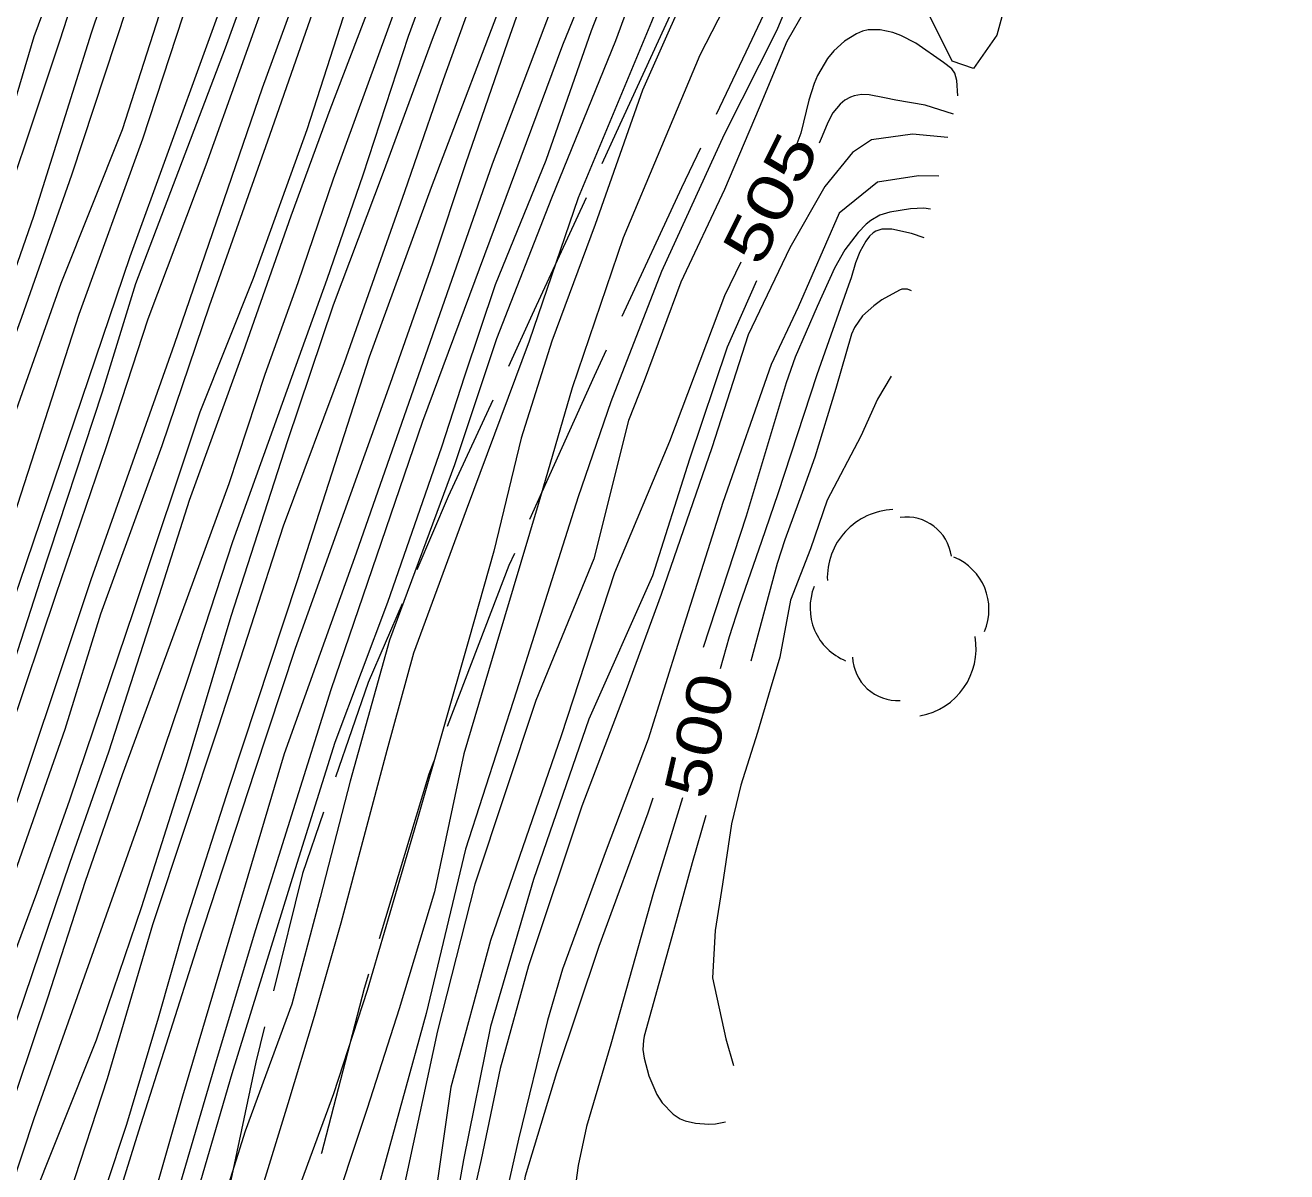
# Model space of a CAD drawing. Extents: x 2361284 to 2366480, y 6976556 to 6985346.
# Drawn here: x 2364673.3 to 2364809.2, y 6978534.7 to 6978658.2 of the extents above; entities that cross this region are included whole.
import ezdxf
from ezdxf.enums import TextEntityAlignment as Align

# ---------------------------------------------------------------- set-up
doc = ezdxf.new("R2010")
doc.units = 0
doc.header["$LTSCALE"] = 1.9
for name, color, linetype, lineweight in [('12', 7, 'Continuous', 13), ('13', 7, 'Continuous', 13), ('15', 7, 'Continuous', 13), ('16', 7, 'Continuous', 13)]:
    doc.layers.add(name, color=color, linetype=linetype, lineweight=lineweight)

msp = doc.modelspace()

# ---------------------------------------------------------------- linework, layer by layer
at = {"layer": '12'}
for points in [[(2364739.882, 6978785.897), (2364735.76, 6978773.437), (2364731.042, 6978758.501), (2364728.197, 6978749.574), (2364724.45, 6978737.617), (2364720.107, 6978725.255), (2364716.425, 6978713.93), (2364712.273, 6978699.439), (2364709.086, 6978689.639), (2364704.458, 6978677.874), (2364700.005, 6978663.371), (2364692.757, 6978643.08), (2364686.505, 6978626.52), (2364681.987, 6978612.657), (2364676.607, 6978596.865), (2364666.598, 6978567.158), (2364659.861, 6978545.783), (2364652.776, 6978526.205), (2364647.202, 6978505.57), (2364640.739, 6978480.637), (2364635.649, 6978461.718), (2364630.236, 6978439.886), (2364626.096, 6978420.974), (2364622.124, 6978401.116)], [(2364796.548, 6978784.556), (2364794.653, 6978774.627), (2364790.352, 6978767.296), (2364786.6, 6978758.959), (2364783.164, 6978752.236), (2364778.987, 6978743.447), (2364774.955, 6978737.407), (2364770.649, 6978729.636), (2364765.669, 6978719.089), (2364761.169, 6978709.555), (2364757.963, 6978701.754), (2364752.776, 6978688.734), (2364746.762, 6978673.446), (2364740.733, 6978658.528), (2364732.853, 6978639.581), (2364727.559, 6978624.16), (2364720.792, 6978605.945), (2364715.108, 6978590.56), (2364712.258, 6978580.083), (2364707.304, 6978561.484), (2364704.43, 6978551.447), (2364701.589, 6978542.02), (2364696.233, 6978524.658)], [(2364768.542, 6978777.779), (2364764.684, 6978766.972), (2364761.588, 6978758.021), (2364756.795, 6978746.726), (2364751.809, 6978733.647), (2364748.434, 6978722.625), (2364743.878, 6978708.63), (2364739.132, 6978694.385), (2364735.409, 6978683.149), (2364729.264, 6978667.829), (2364725.253, 6978656.351), (2364720.728, 6978643.236), (2364717.159, 6978632.533), (2364712.612, 6978619.578), (2364705.617, 6978600.081), (2364702.363, 6978591.069), (2364698.008, 6978577.797), (2364691.885, 6978559.177), (2364685.486, 6978539.076), (2364679.878, 6978520.962)], [(2364722.056, 6978777.017), (2364718.871, 6978766.916), (2364713.193, 6978748.811), (2364710.275, 6978740.243), (2364704.334, 6978723.455), (2364699.237, 6978707.356), (2364694.246, 6978690.508), (2364687.128, 6978669.308), (2364684.236, 6978660.081), (2364678.277, 6978642.023), (2364672.902, 6978626.701), (2364665.407, 6978606.08), (2364660.247, 6978590.409), (2364653.383, 6978568.593), (2364648.092, 6978553.932), (2364641.262, 6978531.855), (2364636.145, 6978514.685), (2364629.76, 6978494.144), (2364623.243, 6978471.76), (2364619.929, 6978459.459), (2364615.948, 6978443.839), (2364612.675, 6978428.297), (2364610.101, 6978414.013), (2364608.711, 6978407.56)], [(2364752.014, 6978773.082), (2364747.621, 6978761.849), (2364744.004, 6978753.224), (2364741.003, 6978744.746), (2364737.372, 6978734.35), (2364733.669, 6978723.065), (2364730.996, 6978713.948), (2364727.217, 6978701.172), (2364721.831, 6978682.81), (2364716.097, 6978668.523), (2364713.587, 6978661.1), (2364706.483, 6978641.571), (2364702.669, 6978630.425), (2364699.122, 6978620.55), (2364695.213, 6978608.793), (2364690.214, 6978595.054), (2364683.751, 6978577.472), (2364679.761, 6978565.953), (2364675.719, 6978553.394), (2364670.856, 6978538.966), (2364665.373, 6978522.405)], [(2364773.75, 6978650.572), (2364773.614, 6978652.204), (2364773.408, 6978653.009), (2364773.101, 6978653.473), (2364772.187, 6978654.167), (2364769.227, 6978656.219), (2364767.597, 6978657.063), (2364766.72, 6978657.387), (2364765.387, 6978657.68), (2364764.093, 6978657.664), (2364763.484, 6978657.514), (2364762.81, 6978657.237), (2364761.536, 6978656.445), (2364760.389, 6978655.393), (2364759.714, 6978654.579), (2364758.629, 6978652.768), (2364758.26, 6978651.889), (2364757.705, 6978650.101), (2364756.812, 6978646.524), (2364756.184, 6978644.803)], [(2364770.097, 6978635.266), (2364768.732, 6978635.743), (2364766.618, 6978636.201), (2364765.557, 6978636.194), (2364764.914, 6978635.999), (2364764.623, 6978635.827), (2364764.234, 6978635.461), (2364763.818, 6978634.899), (2364763.184, 6978633.748), (2364762.731, 6978632.57), (2364762.239, 6978630.973), (2364761.974, 6978630.169), (2364758.565, 6978620.505), (2364754.347, 6978607.705), (2364752.591, 6978602.576), (2364750.236, 6978595.742), (2364749.123, 6978592.304), (2364748.126, 6978588.854)], [(2364750.359, 6978632.669), (2364748.604, 6978629.042), (2364742.684, 6978613.334), (2364736.777, 6978599.207), (2364731.034, 6978581.641), (2364723.423, 6978559.607), (2364719.142, 6978543.817), (2364717.643, 6978533.281), (2364713.596, 6978516.152), (2364707.687, 6978496.026), (2364707.136, 6978484.479), (2364708.384, 6978478.43), (2364710.15, 6978472.516), (2364714.733, 6978470.18), (2364718.619, 6978469.487), (2364721.379, 6978467.494)], [(2364744.069, 6978574.975), (2364740.975, 6978564.775), (2364736.359, 6978548.471), (2364733.744, 6978539.585), (2364732.854, 6978535.386), (2364732.338, 6978531.741), (2364732.664, 6978526.975), (2364733.366, 6978525.641), (2364736.304, 6978521.639), (2364737.777, 6978521.363), (2364741.247, 6978524.596), (2364747.606, 6978531.046)]]:
    msp.add_lwpolyline(points, dxfattribs=at)
at = {"layer": '13'}
for points in [[(2364789.408, 6978829.791), (2364788.486, 6978824.751), (2364786.395, 6978814.16), (2364783.991, 6978805.107), (2364781.691, 6978796.685), (2364778.198, 6978785.481), (2364772.723, 6978771.208), (2364768.907, 6978760.391), (2364763.578, 6978745.38), (2364758.345, 6978730.949), (2364753.079, 6978715.778), (2364749.137, 6978704.42), (2364744.587, 6978690.816), (2364738.984, 6978675.232), (2364731.167, 6978656.007), (2364716.101, 6978615.491), (2364706.215, 6978586.616), (2364698.11, 6978560.777), (2364693.874, 6978546.647), (2364685.438, 6978517.895), (2364676.145, 6978483.424), (2364665.945, 6978443.334), (2364659.018, 6978416.797), (2364652.064, 6978391.79)], [(2364738.897, 6978800.098), (2364737.742, 6978795.397), (2364733.782, 6978782.738), (2364729.852, 6978771.161), (2364723.953, 6978755.183), (2364718.899, 6978739.735), (2364715.661, 6978728.063), (2364712.018, 6978715.718), (2364706.049, 6978695.6), (2364696.937, 6978667.301), (2364684.571, 6978633.213), (2364672.673, 6978598.147), (2364651.731, 6978537.284), (2364641.983, 6978506.55), (2364634.778, 6978479.741), (2364625.292, 6978438.199), (2364617.007, 6978399.727), (2364611.542, 6978376.104), (2364605.611, 6978351.987)], [(2364746.885, 6978798.294), (2364745.379, 6978793.619), (2364741.069, 6978779.867), (2364738.152, 6978770.17), (2364733.649, 6978756.765), (2364729.767, 6978744.339), (2364724.709, 6978728.269), (2364717.983, 6978705.694), (2364711.861, 6978687.035), (2364698.819, 6978651.399), (2364689.341, 6978623.787), (2364680.372, 6978598.451), (2364670.266, 6978568.343), (2364655.238, 6978523.018), (2364647.568, 6978494.453), (2364639.388, 6978465.994), (2364628.645, 6978420.999), (2364621.04, 6978385.746), (2364619.493, 6978379.19)], [(2364776.761, 6978791.458), (2364775.428, 6978787.555), (2364772.245, 6978778.444), (2364769.026, 6978768.943), (2364765.621, 6978759.929), (2364762.001, 6978750.326), (2364757.752, 6978738.664), (2364754.981, 6978730.337), (2364750.883, 6978718.588), (2364747.416, 6978708.724), (2364742.814, 6978695.351), (2364738.408, 6978682.247), (2364723.588, 6978643.213), (2364708.956, 6978601.332), (2364701.171, 6978579.707), (2364690.241, 6978542.842), (2364686.795, 6978530.838), (2364684.493, 6978522.626), (2364677.87, 6978500.781), (2364672.797, 6978482.002), (2364668.6, 6978462.782), (2364663.415, 6978441.351), (2364653.666, 6978407.337)], [(2364718.502, 6978782.522), (2364714.298, 6978771.503), (2364711.584, 6978762.397), (2364707.26, 6978749.195), (2364704.347, 6978740.007), (2364701.212, 6978728.956), (2364698.376, 6978719.019), (2364695.033, 6978707.626), (2364689.799, 6978692.305), (2364683.47, 6978676.455), (2364677.019, 6978656.552), (2364668.704, 6978631.722), (2364663.394, 6978615.9), (2364659.542, 6978604.593), (2364654.292, 6978586.732), (2364647.411, 6978567.716), (2364641.1, 6978549.945), (2364635.824, 6978533.723)], [(2364735.425, 6978782.403), (2364731.246, 6978769.704), (2364728.247, 6978760.104), (2364724.42, 6978747.158), (2364719.929, 6978732.404), (2364715.192, 6978717.439), (2364710.262, 6978702.64), (2364706.767, 6978690.577), (2364701.298, 6978673.574), (2364694.847, 6978655.702), (2364685.179, 6978630.319), (2364681.58, 6978618.643), (2364674.95, 6978598.499), (2364668.907, 6978579.891), (2364663.814, 6978565.432), (2364655.606, 6978539.982), (2364648.98, 6978520.489), (2364643.256, 6978501.972), (2364638.88, 6978485.74), (2364634.65, 6978468.019), (2364630.831, 6978448.801), (2364625.391, 6978427.768), (2364620.61, 6978409.923), (2364617.636, 6978395.633)], [(2364766.577, 6978781.389), (2364762.509, 6978768.471), (2364757.472, 6978755.442), (2364752.55, 6978740.965), (2364749.56, 6978732.515), (2364742.921, 6978714.592), (2364739.233, 6978703.736), (2364733.762, 6978685.983), (2364728.038, 6978669.487), (2364725.587, 6978663.274), (2364717.022, 6978640.691), (2364710.345, 6978622.407), (2364702.584, 6978598.352), (2364695.263, 6978576.201), (2364690.495, 6978561.354), (2364687.631, 6978551.247), (2364684.209, 6978539.814), (2364681.954, 6978533.002)], [(2364758.754, 6978779.526), (2364755.732, 6978770.217), (2364750.939, 6978756.79), (2364745.957, 6978743.343), (2364741.397, 6978728.578), (2364737.02, 6978717.747), (2364732.792, 6978702.775), (2364728.666, 6978688.655), (2364723.855, 6978674.028), (2364717.11, 6978656.643), (2364711.866, 6978642.292), (2364706.472, 6978628.02), (2364701.54, 6978613.402), (2364695.459, 6978594.514), (2364690.642, 6978578.377), (2364685.827, 6978563.251), (2364680.933, 6978548.874), (2364673.401, 6978530.01)], [(2364762.207, 6978779.179), (2364758.184, 6978766.9), (2364754.683, 6978756.465), (2364749.58, 6978741.967), (2364745.239, 6978731.594), (2364741.478, 6978720.119), (2364736.054, 6978703.646), (2364730.26, 6978685.15), (2364723.641, 6978667.036), (2364718.311, 6978652.275), (2364714.136, 6978640.223), (2364707.641, 6978621.811), (2364701.098, 6978604.218), (2364694.101, 6978582.7), (2364687.005, 6978561.321), (2364682.123, 6978544.725), (2364678.06, 6978532.315)], [(2364778.796, 6978779.407), (2364774.342, 6978767.184), (2364770.237, 6978754.103), (2364767.063, 6978745.023), (2364762.431, 6978734.548), (2364759.214, 6978724.827), (2364754.368, 6978711.71), (2364750.465, 6978700.483), (2364744.187, 6978684.552), (2364739.612, 6978671.277), (2364734.252, 6978657.547), (2364729.385, 6978643.589), (2364723.912, 6978630.217), (2364720.625, 6978620.374), (2364718.127, 6978612.73), (2364712.306, 6978596.014), (2364706.639, 6978580.95), (2364702.368, 6978567.338), (2364695.537, 6978545.262), (2364690.938, 6978529.387)], [(2364783.764, 6978779.564), (2364777.469, 6978765.333), (2364773.324, 6978754.292), (2364766.997, 6978736.161), (2364761.242, 6978721.817), (2364756.877, 6978710.764), (2364753.135, 6978700.468), (2364748.066, 6978686.689), (2364743.025, 6978673.191), (2364736.882, 6978656.491), (2364729.983, 6978639.544), (2364724.037, 6978624.387), (2364719.535, 6978610.834), (2364712.545, 6978591.956), (2364708.289, 6978576.775), (2364705.058, 6978564.234), (2364702.027, 6978552.764), (2364696.976, 6978539.085), (2364692.016, 6978523.238)], [(2364729.187, 6978777.985), (2364726.516, 6978769.659), (2364723.032, 6978759.514), (2364717.327, 6978744.181), (2364713.567, 6978731.573), (2364708.903, 6978716.218), (2364702.502, 6978696.376), (2364697.533, 6978681.368), (2364691.751, 6978663.663), (2364685.921, 6978645.895), (2364679.08, 6978627.01), (2364671.356, 6978603.115), (2364667.673, 6978593.91), (2364660.446, 6978571.58), (2364653.325, 6978552.631), (2364646.424, 6978530.654), (2364639.573, 6978507.588), (2364633.507, 6978487.189), (2364628.641, 6978468.782), (2364624.419, 6978450.08), (2364619.703, 6978432.785), (2364615.593, 6978411.735), (2364611.757, 6978394.477)], [(2364714.073, 6978777.221), (2364708.051, 6978759.572), (2364703.756, 6978747.492), (2364698.967, 6978733.694), (2364695.079, 6978720.658), (2364690.638, 6978706.084), (2364684.909, 6978688.179), (2364681.49, 6978676.486), (2364674.224, 6978656.926), (2364670.154, 6978643.255), (2364666.551, 6978632.052), (2364659.645, 6978612.714), (2364654.432, 6978597.204), (2364650.511, 6978584.566), (2364645.674, 6978570.609), (2364640.961, 6978557.193), (2364634.726, 6978537.803), (2364631.873, 6978528.705)], [(2364719.069, 6978776.579), (2364717.204, 6978770.771), (2364709.934, 6978747.69), (2364705.583, 6978735.147), (2364699.427, 6978714.768), (2364694.81, 6978700.593), (2364689.612, 6978684.643), (2364680.422, 6978657.305), (2364674.199, 6978637.555), (2364667.325, 6978617.957), (2364658.263, 6978591.92), (2364653.144, 6978575.871), (2364647.266, 6978556.703), (2364640.289, 6978536.376), (2364635.036, 6978520.876), (2364627.72, 6978496.255), (2364624.071, 6978482.499), (2364619.144, 6978463.131), (2364614.66, 6978445.657), (2364610.483, 6978426.476), (2364606.4, 6978409.868)], [(2364746.658, 6978776.911), (2364743.291, 6978766.148), (2364739.588, 6978756.892), (2364735.045, 6978742.449), (2364733.095, 6978736.089), (2364730.038, 6978726.29), (2364727.024, 6978716.26), (2364724.348, 6978707.395), (2364720.369, 6978695.546), (2364713.784, 6978678.293), (2364708.605, 6978662.403), (2364703.632, 6978646.884), (2364697.843, 6978630.889), (2364692.12, 6978616.493), (2364684.982, 6978595.234), (2364678.067, 6978574.738), (2364674.531, 6978564.674), (2364667.14, 6978544.792), (2364661.452, 6978527.886)], [(2364742.506, 6978774.961), (2364738.131, 6978763.869), (2364734.669, 6978753.645), (2364730.988, 6978742.07), (2364727.814, 6978731.969), (2364724.749, 6978722.03), (2364720.947, 6978708.532), (2364717.584, 6978697.19), (2364712.781, 6978683.834), (2364704.505, 6978660.254), (2364699.627, 6978646.306), (2364693.101, 6978627.913), (2364688.025, 6978612.864), (2364681.397, 6978594.75), (2364677.585, 6978582.343), (2364668.732, 6978557.267), (2364663.381, 6978541.566), (2364658.742, 6978525.782)], [(2364809.159, 6978775.065), (2364806.984, 6978768.164), (2364802.528, 6978757.17), (2364798.798, 6978744.665), (2364795.338, 6978737.231), (2364792.687, 6978728.935), (2364788.1, 6978714.981), (2364783.565, 6978703.717), (2364780.169, 6978691.735), (2364776.668, 6978680.251), (2364774.764, 6978677.583), (2364768.09, 6978673.789), (2364762.9, 6978671.629), (2364760.263, 6978669.319), (2364756.598, 6978663.389), (2364754.242, 6978657.627), (2364748.569, 6978646.401), (2364741.829, 6978631.657), (2364736.352, 6978617.624), (2364732.839, 6978607.381), (2364726.198, 6978586.446), (2364720.699, 6978569.453), (2364716.477, 6978551.762), (2364711.373, 6978533.231)], [(2364724.403, 6978774.159), (2364720.161, 6978760.597), (2364715.326, 6978747.542), (2364709.631, 6978729.126), (2364703.423, 6978710.926), (2364696.786, 6978688.392), (2364689.704, 6978665.453), (2364683.751, 6978646.885), (2364677.138, 6978630.352), (2364668.566, 6978606.2), (2364661.229, 6978583.928), (2364657.005, 6978570.647), (2364648.698, 6978547.027), (2364643.974, 6978529.58), (2364638.169, 6978510.034), (2364631.727, 6978489.192), (2364626.152, 6978469.688), (2364620.876, 6978449.326), (2364616.949, 6978431.049), (2364613.455, 6978416.734), (2364611.786, 6978409.249)], [(2364747.908, 6978772.673), (2364747.489, 6978771.519), (2364745.738, 6978766.342), (2364742.647, 6978757.051), (2364738.541, 6978746.002), (2364735.509, 6978737.782), (2364732.057, 6978725.379), (2364729.57, 6978716.645), (2364725.734, 6978703.558), (2364722.721, 6978694.399), (2364717.39, 6978679.747), (2364710.532, 6978660.571), (2364706.112, 6978649.068), (2364701.92, 6978637.598), (2364696.788, 6978622.998), (2364690.95, 6978606.983), (2364688.019, 6978597.723), (2364682.278, 6978579.898), (2364678.111, 6978568.028), (2364672.4, 6978551.163), (2364667.153, 6978535.081), (2364662.856, 6978521.111)], [(2364752.922, 6978770.2), (2364752.368, 6978768.475), (2364749.534, 6978759.446), (2364744.686, 6978747.701), (2364741.834, 6978739.473), (2364739.669, 6978731.511), (2364737.174, 6978722.528), (2364733.214, 6978709.979), (2364729.819, 6978698.896), (2364726.008, 6978687.359), (2364718.776, 6978668.509), (2364714.527, 6978656.959), (2364709.659, 6978642.031), (2364705.785, 6978630.795), (2364701.996, 6978620.227), (2364695.642, 6978602.536), (2364690.802, 6978587.819), (2364685.716, 6978572.77), (2364674.242, 6978540.42), (2364666.746, 6978517.917)], [(2364753.655, 6978669.961), (2364745.937, 6978654.957), (2364737.694, 6978635.278), (2364732.217, 6978619.114), (2364728.547, 6978606.56), (2364723.991, 6978591.325), (2364720.521, 6978579.721), (2364717.373, 6978564.871), (2364713.582, 6978552.274), (2364710.114, 6978541.541), (2364705.817, 6978528.588)], [(2364745.99, 6978665.158), (2364739.763, 6978651.169), (2364734.67, 6978636.7), (2364730.02, 6978624.134), (2364726.699, 6978613.692), (2364723.754, 6978601.533), (2364721.075, 6978592.017), (2364715.635, 6978572.985), (2364710.133, 6978554.252), (2364706.509, 6978543.097), (2364701.917, 6978530.621)], [(2364779.967, 6978664.631), (2364777.928, 6978657.102), (2364775.423, 6978653.498), (2364773.116, 6978654.276), (2364770.353, 6978659.84)], [(2364759.141, 6978663.053), (2364755.334, 6978656.397), (2364752.332, 6978649.267), (2364748.595, 6978640.491), (2364743.921, 6978630.507), (2364739.94, 6978619.888), (2364738.271, 6978615.622), (2364734.533, 6978600.696), (2364728.287, 6978585.456), (2364721.725, 6978565.672), (2364717.695, 6978549.903), (2364713.95, 6978532.546)], [(2364773.28, 6978648.596), (2364770.201, 6978649.557), (2364767.065, 6978650.107), (2364765.844, 6978650.355), (2364764.188, 6978650.666), (2364763.366, 6978650.693), (2364762.559, 6978650.562), (2364762.164, 6978650.421), (2364761.584, 6978650.095), (2364761.071, 6978649.68), (2364760.29, 6978648.737), (2364759.733, 6978647.687), (2364759.135, 6978646.213), (2364758.818, 6978645.479)], [(2364772.674, 6978646.06), (2364768.86, 6978646.434), (2364764.445, 6978645.822), (2364762.381, 6978644.477), (2364759.402, 6978640.804), (2364755.645, 6978634.209), (2364751.154, 6978624.825), (2364747.229, 6978612.667), (2364741.789, 6978596.884), (2364738.017, 6978586.608), (2364733.236, 6978574.082), (2364727.499, 6978556.906), (2364724.464, 6978545.827), (2364722.387, 6978536.026), (2364720.717, 6978528.62)], [(2364771.693, 6978641.921), (2364769.483, 6978641.94), (2364765.079, 6978641.258), (2364760.96, 6978637.92), (2364756.546, 6978627.796), (2364753.634, 6978621.638), (2364748.426, 6978606.779), (2364743.766, 6978592.073), (2364740.388, 6978581.28), (2364735.881, 6978569.327), (2364731.152, 6978556.53), (2364729.555, 6978551.016), (2364726.436, 6978538.225), (2364724.2, 6978528.403)], [(2364770.797, 6978638.373), (2364770.077, 6978638.451), (2364768.627, 6978638.382), (2364766.416, 6978638.04), (2364765.352, 6978637.698), (2364764.351, 6978637.135), (2364763.881, 6978636.747), (2364763.002, 6978635.851), (2364761.563, 6978633.979), (2364760.438, 6978632.016), (2364758.595, 6978627.886), (2364756.236, 6978622.438), (2364755.233, 6978619.653), (2364750.939, 6978605.322), (2364746.324, 6978591.167)], [(2364752.059, 6978630.645), (2364748.887, 6978623.483), (2364744.822, 6978611.455), (2364740.85, 6978598.896), (2364733.997, 6978583.46), (2364728.05, 6978566.202), (2364723.391, 6978550.377), (2364720.497, 6978535.998), (2364718.096, 6978522.456), (2364713.324, 6978509.969), (2364711.568, 6978503.302), (2364710.216, 6978498.26), (2364709.669, 6978494.723), (2364710.081, 6978492.397), (2364711.554, 6978486.861), (2364712.256, 6978483.538), (2364713.878, 6978476.983), (2364716.627, 6978473.979), (2364722.436, 6978469.904)], [(2364768.731, 6978629.553), (2364768.316, 6978629.73), (2364767.715, 6978629.737), (2364767.44, 6978629.641), (2364765.568, 6978628.586), (2364764.672, 6978627.962), (2364763.482, 6978626.882), (2364762.59, 6978625.608), (2364762.294, 6978624.891), (2364760.599, 6978619.044), (2364758.32, 6978611.663), (2364756.981, 6978607.836), (2364755.103, 6978602.763), (2364754.268, 6978600.193), (2364751.428, 6978589.696)], [(2364766.548, 6978620.391), (2364765.092, 6978617.887), (2364763.288, 6978613.92), (2364759.664, 6978607.036), (2364757.883, 6978601.788), (2364755.706, 6978596.267), (2364754.584, 6978590.136), (2364753.537, 6978586.636), (2364752.151, 6978582.002), (2364750.365, 6978576.325), (2364749.345, 6978572.165), (2364748.396, 6978565.666), (2364747.614, 6978560.707), (2364747.332, 6978555.615), (2364748.734, 6978549.048), (2364749.592, 6978546.156)], [(2364740.908, 6978574.955), (2364740.363, 6978573.32), (2364735.089, 6978558.978), (2364730.529, 6978545.375), (2364727.134, 6978534.261), (2364725.363, 6978523.795), (2364727.07, 6978516.78), (2364729.194, 6978513.23), (2364732.918, 6978507.585), (2364734.946, 6978503.594), (2364737.819, 6978500.121), (2364739.786, 6978499.401), (2364741.637, 6978499.299), (2364742.915, 6978501.63), (2364742.741, 6978506.338), (2364741.623, 6978512.378), (2364741.295, 6978519.506), (2364742.52, 6978522.772), (2364747.363, 6978528.183)], [(2364746.606, 6978573.089), (2364745.125, 6978567.995), (2364743.105, 6978560.644), (2364739.972, 6978549.305), (2364739.874, 6978548.841), (2364739.83, 6978547.896), (2364739.948, 6978546.939), (2364740.472, 6978545.03), (2364741.308, 6978543.035), (2364741.89, 6978542.138), (2364743.083, 6978540.904), (2364743.851, 6978540.411), (2364744.381, 6978540.198), (2364745.482, 6978539.957), (2364746.922, 6978539.849), (2364747.646, 6978539.889), (2364748.709, 6978540.108)]]:
    msp.add_lwpolyline(points, dxfattribs=at)
at = {"layer": '15'}
for points in [[(2364747.758, 6978648.574), (2364750.954, 6978655.285), (2364756.307, 6978666.657)], [(2364743.737, 6978661.407), (2364736.956, 6978646.611), (2364735.398, 6978643.226)], [(2364737.594, 6978626.826), (2364744.014, 6978640.698), (2364746.042, 6978644.957)], [(2364733.723, 6978639.59), (2364727.912, 6978627.014), (2364725.335, 6978621.429)], [(2364727.662, 6978604.98), (2364734.625, 6978620.417), (2364735.909, 6978623.2)], [(2364723.66, 6978617.793), (2364718.867, 6978607.408), (2364715.473, 6978599.544)], [(2364718.782, 6978582.685), (2364725.429, 6978600.039), (2364726.016, 6978601.335)], [(2364713.888, 6978595.869), (2364710.228, 6978587.414), (2364706.725, 6978577.21)], [(2364711.46, 6978559.843), (2364716.812, 6978577.566), (2364717.349, 6978578.951)], [(2364705.431, 6978573.428), (2364703.163, 6978566.816), (2364700.033, 6978554.185)], [(2364705.21, 6978536.673), (2364705.229, 6978536.743), (2364709.841, 6978554.489), (2364710.306, 6978556.012)], [(2364699.07, 6978550.306), (2364698.135, 6978546.527), (2364694.805, 6978530.764)]]:
    msp.add_lwpolyline(points, dxfattribs=at)
at = {"layer": '16'}
for centre, radius, start, end in [((2364767.034, 6978598.66), 7.353, 92.31089, 182.31089), ((2364768.194, 6978600.313), 4.899, 7.85544, 97.85544), ((2364770.96, 6978595.243), 6.13, 337.40815, 67.40815), ((2364763.949, 6978595.425), 6.13, 157.98429, 247.98429), ((2364768.348, 6978591.037), 7.353, 280.20808, 10.20808), ((2364767.277, 6978590.355), 4.899, 182.70978, 272.70978)]:
    msp.add_arc(centre, radius, start, end, dxfattribs=at)

# ---------------------------------------------------------------- texts
at = {"layer": '12'}
for s, height, rotation, width, p in [(' 505 ', 4.8, 63.526, 1.35, (2364755.704, 6978638.491)), (' 500 ', 4.799, 77.042, 1.25, (2364748.223, 6978581.158))]:
    msp.add_text(s, height=height, rotation=rotation, dxfattribs=dict(at, width=width)).set_placement(p, align=Align.CENTER)

doc.saveas('drawing.dxf')
